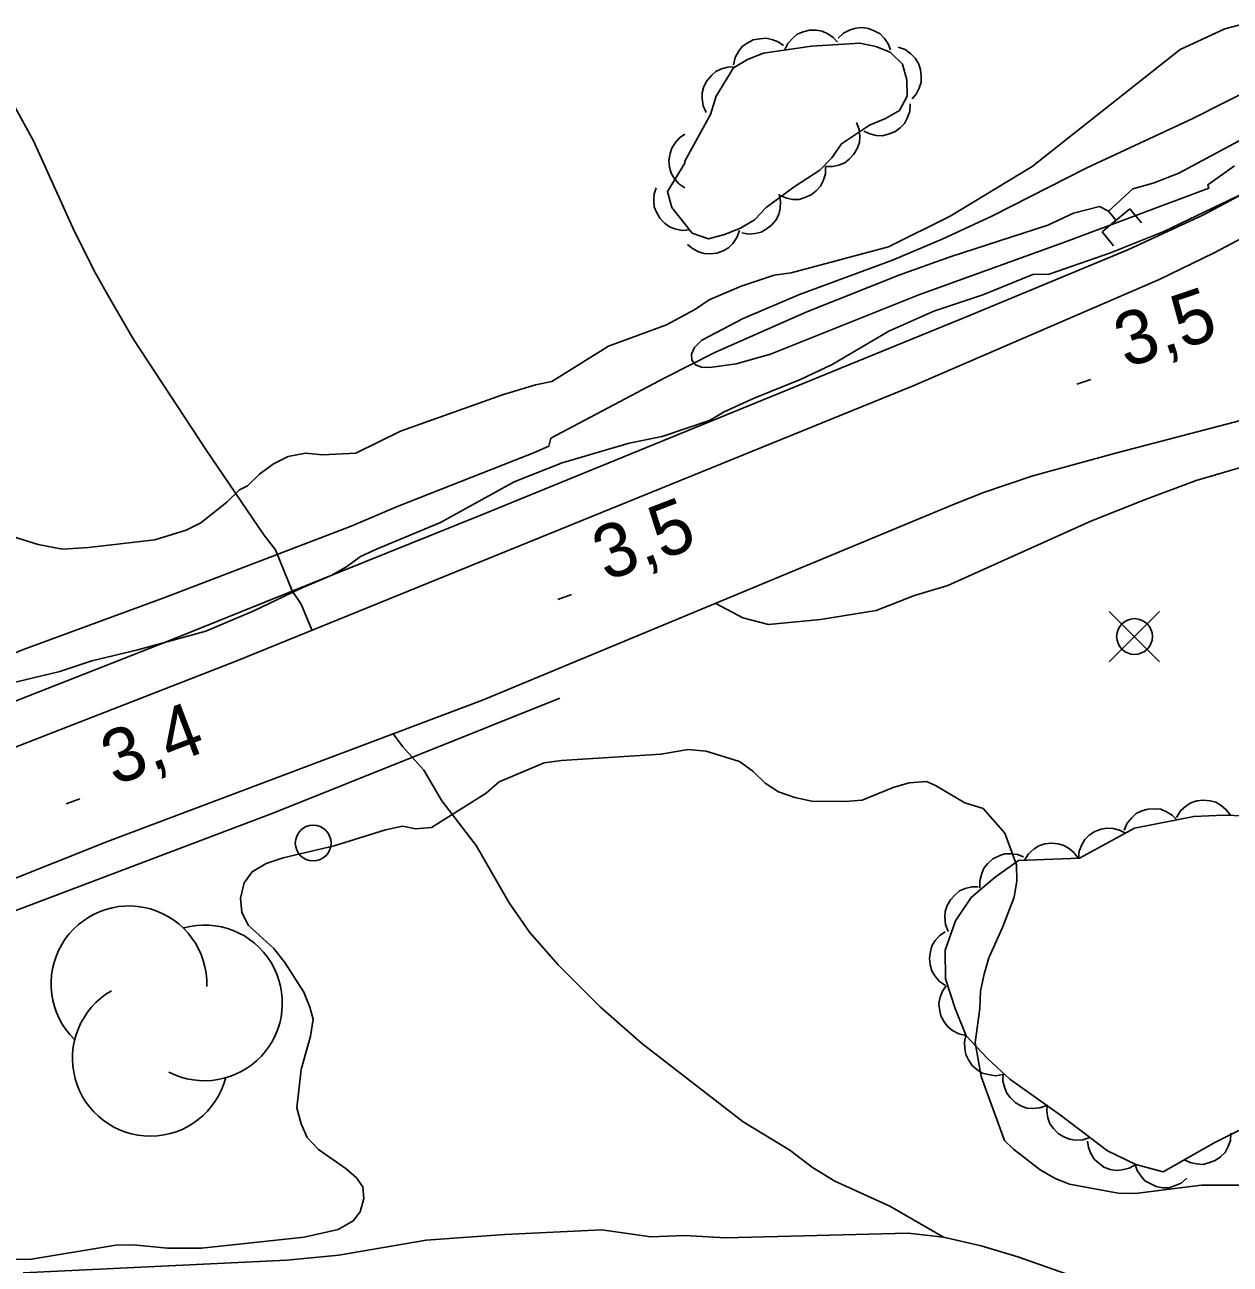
# Model space of a CAD drawing. Extents: x 336540 to 340074, y 5572036 to 5573747.
# Drawn here: x 338457.2 to 338524.7, y 5572513 to 5572582.4 of the extents above; entities that cross this region are included whole.
import ezdxf

# ---------------------------------------------------------------- set-up
doc = ezdxf.new("R2010")
doc.units = 0
for name, color, linetype in [('Niveau 2', 7, 'Continuous'), ('Niveau 21', 7, 'Continuous'), ('Niveau 22', 7, 'Continuous'), ('Niveau 26', 7, 'Continuous'), ('Niveau 3', 7, 'Continuous'), ('Niveau 36', 7, 'Continuous'), ('Niveau 4', 7, 'Continuous'), ('Niveau 44', 7, 'Continuous')]:
    doc.layers.add(name, color=color, linetype=linetype)

msp = doc.modelspace()

# ---------------------------------------------------------------- linework, layer by layer
at = {"layer": 'Niveau 2'}
for points in [[(338509.05, 5572571.7), (338513.64, 5572574.48), (338521.92, 5572581.02), (338524.42, 5572582.18), (338529.09, 5572583.41), (338530.24, 5572584.15), (338531.66, 5572586.1), (338531.72, 5572588.47), (338532.66, 5572589.71), (338542.96, 5572593.79), (338554, 5572599.47), (338562.06, 5572607.23), (338565.64, 5572609.81), (338568.26, 5572612.01), (338569.79, 5572614.16), (338570.7, 5572615.84), (338570.88, 5572616.39), (338568.18, 5572620.03), (338566.22, 5572622.3), (338565.61, 5572623.96), (338565.48, 5572626.66), (338566.56, 5572628.77)], [(338528.13, 5572579.95), (338522.63, 5572577.16), (338516.7, 5572574.4), (338511.38, 5572571.69), (338508.6, 5572570.42), (338505.82, 5572569.24), (338500.61, 5572567.32), (338497.45, 5572565.98), (338495.14, 5572564.76), (338494.74, 5572564.35), (338494.57, 5572563.97), (338494.58, 5572563.64), (338494.78, 5572563.37), (338495.12, 5572563.25), (338495.6, 5572563.22), (338497.06, 5572563.43), (338498.98, 5572563.98), (338507.29, 5572567.3), (338515.5, 5572570.26), (338523.53, 5572573.27), (338523.46, 5572573.46), (338524.96, 5572574.51)], [(338526.03, 5572573.24), (338521, 5572570.84), (338518.01, 5572569.64), (338514.58, 5572568.45), (338513.68, 5572568.43), (338510.88, 5572567.3), (338508.13, 5572566.39), (338505.62, 5572565.27), (338502.44, 5572563.4), (338500.71, 5572562.58), (338498.08, 5572561.51), (338496.4, 5572560.74), (338495.57, 5572560.27), (338492.93, 5572559.37), (338491.08, 5572559), (338487.33, 5572557.9), (338484.64, 5572556.83), (338480.51, 5572554.55), (338476.94, 5572553.07), (338476.04, 5572552.65), (338475.26, 5572552.07), (338474.43, 5572551.61), (338472.64, 5572550.84), (338470.07, 5572549.6), (338467.38, 5572548.47), (338463.57, 5572547.43), (338460.99, 5572546.82), (338459.2, 5572546.21), (338456.34, 5572545.53)], [(338455.28, 5572554.16), (338458, 5572553.32), (338459.36, 5572553.07), (338460.82, 5572553.16), (338464.53, 5572553.58), (338466.27, 5572554.12), (338467.1, 5572554.53), (338468.55, 5572555.69), (338469.27, 5572556.38), (338469.71, 5572556.61), (338470.38, 5572557.25), (338471.16, 5572557.83), (338471.99, 5572558.24), (338472.95, 5572558.43), (338473.91, 5572558.34), (338475.77, 5572558.43), (338478.28, 5572559.67), (338483.99, 5572561.7), (338485.84, 5572562.25), (338486.74, 5572562.44), (338489.91, 5572564.42), (338493.16, 5572565.62), (338494.78, 5572566.49), (338495.56, 5572567.02), (338497.35, 5572567.79), (338499.19, 5572568.39), (338500.15, 5572568.52), (338505.59, 5572569.99), (338509.05, 5572571.7)], [(338495.93, 5572550.02), (338497.44, 5572549.22), (338498.87, 5572548.84), (338501.78, 5572549.12), (338504.9, 5572549.63), (338507.04, 5572550.46), (338508.92, 5572551.03), (338516.91, 5572554.62), (338519.93, 5572555.83), (338522.81, 5572556.91), (338527.28, 5572558.21), (338529.23, 5572558.88), (338531.96, 5572559.59), (338535.53, 5572560.37), (338537.66, 5572561), (338543.66, 5572562.35), (338547.06, 5572563.04), (338560.74, 5572565.44), (338564.06, 5572566.27), (338566.2, 5572566.88), (338569.2, 5572568.05), (338571.06, 5572568.95), (338572.58, 5572570.04), (338573.06, 5572570.54)], [(338510.74, 5572528.32), (338510.95, 5572529.28), (338511.21, 5572530.18), (338511.97, 5572531.88), (338512.62, 5572533.59), (338512.77, 5572534.49), (338512.76, 5572535.39), (338512.1, 5572537.17), (338510.89, 5572538.55), (338509.87, 5572538.86), (338508.22, 5572539.84), (338507.71, 5572540.05), (338506.75, 5572539.98), (338505.86, 5572539.73), (338504.12, 5572539.02), (338503.16, 5572538.94), (338501.3, 5572538.96), (338500.34, 5572539.16), (338499.43, 5572539.48), (338498.69, 5572539.97), (338498, 5572540.63), (338497.26, 5572541.17), (338495.39, 5572541.75), (338494.37, 5572541.84), (338492.85, 5572541.58), (338487.28, 5572541.23), (338486.32, 5572541.1), (338483.8, 5572540.03), (338483.08, 5572539.4), (338480.02, 5572537.48), (338479.12, 5572537.4), (338478.38, 5572537.55), (338477.43, 5572537.36), (338474.57, 5572536.46), (338471.7, 5572535.78), (338470.75, 5572535.47), (338469.97, 5572535.01), (338469.53, 5572534.38), (338469.32, 5572533.53), (338469.39, 5572532.75), (338469.74, 5572532.02), (338471.18, 5572530.71), (338471.81, 5572529.93), (338472.86, 5572528.27), (338473.21, 5572527.43), (338473.39, 5572526.76), (338473.24, 5572525.81), (338472.71, 5572523.94), (338472.47, 5572521.8), (338472.71, 5572520.9), (338473.06, 5572520.13), (338473.69, 5572519.46), (338475.24, 5572518.38), (338475.81, 5572517.88), (338476.16, 5572517.38), (338476.23, 5572516.71), (338476.01, 5572515.98), (338475.63, 5572515.46), (338474.79, 5572514.99), (338472.88, 5572514.56), (338467.14, 5572513.93), (338465.23, 5572513.94), (338463.31, 5572514.12), (338462.35, 5572514.1), (338457.63, 5572513.32), (338456.67, 5572513.3)], [(338525.87, 5572517.47), (338523.11, 5572517.46), (338519.4, 5572516.99), (338518.44, 5572517.02), (338515.73, 5572517.52), (338514.93, 5572517.84), (338514.08, 5572518.33), (338512.59, 5572519.48), (338512.08, 5572519.97), (338510.77, 5572523.54), (338510.45, 5572525.44), (338510.7, 5572527.36), (338510.74, 5572528.32)]]:
    msp.add_lwpolyline(points, dxfattribs=at)
at = {"layer": 'Niveau 21'}
for points in [[(338482.86, 5572555), (338509.99, 5572566.08), (338518.98, 5572569.82), (338523.18, 5572571.76), (338526.38, 5572573.46), (338528.94, 5572574.93), (338533.68, 5572577.84), (338544.79, 5572585.07), (338550.8, 5572589.31), (338555.06, 5572592.58), (338562.05, 5572598.22), (338570.91, 5572605.62), (338589.58, 5572621.67), (338605.73, 5572635.95), (338616.71, 5572645.98), (338625.48, 5572654.3), (338638.92, 5572667.27), (338645.42, 5572673.76), (338651.8, 5572680.44), (338660.69, 5572690.23), (338679.17, 5572711.43), (338689.09, 5572723.08)], [(338616.07, 5572641.77), (338598.71, 5572626.12), (338590.68, 5572619.05), (338579.65, 5572609.51), (338566.69, 5572598.74), (338563.3, 5572596), (338557.56, 5572591.55), (338550.31, 5572586.13), (338545.09, 5572582.42), (338537.75, 5572577.62), (338533.78, 5572575.19), (338528.23, 5572571.98), (338523.83, 5572569.65), (338520.7, 5572568.13), (338506.98, 5572562.21), (338469.12, 5572546.81), (338452.25, 5572540.24)], [(338446.46, 5572530.56), (338461.87, 5572536.7), (338482.86, 5572544.61), (338509.36, 5572555.62), (338510.96, 5572556.25), (338513.67, 5572557.16), (338518.38, 5572558.46), (338535.22, 5572562.85), (338541.43, 5572564.1), (338563.86, 5572568.26), (338566.28, 5572568.78), (338573.47, 5572570.64), (338576.42, 5572571.31), (338587.4, 5572573.43), (338606.78, 5572576.95), (338617.21, 5572578.72), (338627.89, 5572580.29), (338643.14, 5572582.97), (338667.2, 5572587.48), (338673.06, 5572588.84), (338685.17, 5572592.07), (338701.15, 5572597.11)], [(338433.23, 5572535.64), (338440.69, 5572538.14), (338443.55, 5572539.18), (338452.76, 5572543), (338465.3, 5572547.93), (338482.86, 5572555)], [(338487.19, 5572544.72), (338471.19, 5572538.31), (338446.03, 5572528.79), (338418.41, 5572518.17)]]:
    msp.add_lwpolyline(points, dxfattribs=at)
at = {"layer": 'Niveau 22'}
for points in [[(338438.08, 5572607.6), (338439.68, 5572606.29), (338441.38, 5572604.38), (338443.46, 5572601.01), (338446.93, 5572595.1), (338450.41, 5572588.83), (338452.43, 5572585.36), (338454.47, 5572581.47), (338456.39, 5572578.36), (338457.74, 5572575.91), (338459.94, 5572571.05), (338461.13, 5572568.64), (338461.88, 5572567.31), (338463.31, 5572564.84), (338467.42, 5572558.59), (338470.62, 5572553.87), (338471.27, 5572553.03), (338472.21, 5572550.72), (338472.72, 5572549.98), (338473.31, 5572548.54)], [(338477.87, 5572542.73), (338478.41, 5572542), (338479.59, 5572540.7), (338480.59, 5572538.97), (338482.51, 5572536.47), (338484.36, 5572533.26), (338485.49, 5572531.62), (338487.11, 5572529.8), (338489.46, 5572527.44), (338491.76, 5572525.41), (338497.45, 5572521), (338500.07, 5572519.43), (338501.33, 5572518.45), (338502.59, 5572517.69), (338505.66, 5572516.29), (338508.68, 5572514.55)], [(338515.8, 5572512.4), (338512.84, 5572513.45), (338510.77, 5572514.06), (338508.68, 5572514.55), (338506.7, 5572514.78), (338496.46, 5572514.52), (338494.2, 5572514.64), (338492.29, 5572514.57), (338489.54, 5572514.97), (338484.11, 5572514.71), (338479.72, 5572514.39), (338474.83, 5572513.55), (338471.91, 5572513.27), (338457.16, 5572512.56)]]:
    msp.add_lwpolyline(points, dxfattribs=at)
at = {"layer": 'Niveau 26'}
for p, q in [((338517.55, 5572570.82), (338519.11, 5572572.1)), ((338519.11, 5572572.1), (338519.75, 5572571.33)), ((338517.55, 5572570.82), (338518.19, 5572570.04))]:
    msp.add_line(p, q, dxfattribs=at)
at = {"layer": 'Niveau 3'}
for p, q in [((338516.14, 5572562.3), (338516.91, 5572562.56)), ((338487.09, 5572550.24), (338487.85, 5572550.52)), ((338459.57, 5572538.8), (338460.33, 5572539.08))]:
    msp.add_line(p, q, dxfattribs=at)
at = {"layer": 'Niveau 36'}
for p, q in [((338520.77, 5572546.75), (338517.95, 5572549.57)), ((338517.95, 5572546.75), (338520.77, 5572549.57))]:
    msp.add_line(p, q, dxfattribs=at)
for centre in [(338519.364, 5572548.171), (338473.389, 5572536.611)]:
    msp.add_circle(centre, 1, dxfattribs=at)
at = {"layer": 'Niveau 4'}
for points in [[(338592.96, 5572629.23), (338590.42, 5572626.97), (338579.64, 5572617.66), (338577.19, 5572616.01), (338570.46, 5572610.31), (338565.79, 5572605.97), (338558.88, 5572600.09), (338554.13, 5572596.81), (338551.91, 5572595.17), (338549.68, 5572593.41), (338546.05, 5572590.21), (338543.78, 5572588.38), (338536.81, 5572583.36), (338528.87, 5572578.1), (338526.2, 5572576.43), (338521.85, 5572574.1), (338520.41, 5572573.54), (338519.26, 5572573.23), (338517.9, 5572571.98)], [(338433.49, 5572537.57), (338438.36, 5572539.37), (338441.08, 5572540.49), (338449.15, 5572544.08), (338453.56, 5572546.24), (338453.89, 5572546.26), (338455.27, 5572546.67), (338457.11, 5572547.42), (338465.09, 5572550.36), (338475.51, 5572554.34), (338478.15, 5572555.47), (338485.78, 5572558.47), (338486.57, 5572558.83), (338486.69, 5572559.27), (338493.08, 5572562.65), (338495.9, 5572564.09), (338501.02, 5572566.35), (338506.22, 5572568.41), (338509.05, 5572569.42), (338514.51, 5572571.19), (338515.94, 5572571.87), (338517.41, 5572572.24), (338517.9, 5572571.98), (338518.33, 5572571.46)]]:
    msp.add_lwpolyline(points, dxfattribs=at)
at = {"layer": 'Niveau 44'}
for points in [[(338496.91, 5572580.16), (338497, 5572580.57), (338497.2, 5572580.92), (338497.41, 5572581.19), (338497.69, 5572581.39), (338498.02, 5572581.56), (338498.4, 5572581.63), (338498.72, 5572581.67), (338499.07, 5572581.59), (338499.41, 5572581.45), (338499.71, 5572581.25)], [(338499.77, 5572580.99), (338499.95, 5572581.37), (338500.23, 5572581.67), (338500.48, 5572581.88), (338500.81, 5572582.02), (338501.17, 5572582.11), (338501.55, 5572582.1), (338501.87, 5572582.06), (338502.19, 5572581.91), (338502.5, 5572581.7), (338502.74, 5572581.44)], [(338502.78, 5572581.66), (338503.08, 5572581.95), (338503.45, 5572582.13), (338503.76, 5572582.23), (338504.11, 5572582.25), (338504.48, 5572582.2), (338504.83, 5572582.05), (338505.12, 5572581.9), (338505.37, 5572581.65), (338505.58, 5572581.34), (338505.71, 5572581.01)], [(338495.62, 5572577.39), (338495.94, 5572578.41), (338496.92, 5572580), (338497.7, 5572580.47), (338498.6, 5572580.82), (338501.29, 5572581.22), (338503.99, 5572581.39), (338504.89, 5572581.19), (338505.69, 5572580.87), (338506.38, 5572580.21), (338506.62, 5572579.32), (338506.63, 5572578.42), (338506.2, 5572577.62), (338505.42, 5572577.16), (338504.52, 5572576.8), (338502.97, 5572575.75), (338502.42, 5572574.96), (338501.75, 5572574.27), (338500.31, 5572573.34), (338498.75, 5572572.18), (338498.09, 5572571.49), (338497.31, 5572571.03), (338496.42, 5572570.67), (338495.52, 5572570.43), (338494.61, 5572570.74), (338493.46, 5572572.18), (338493.22, 5572573.07), (338494.2, 5572574.66), (338494.2, 5572574.78), (338495.62, 5572577.39)], [(338506.13, 5572581.15), (338506.52, 5572581.02), (338506.85, 5572580.78), (338507.09, 5572580.55), (338507.27, 5572580.25), (338507.39, 5572579.9), (338507.43, 5572579.52), (338507.43, 5572579.19), (338507.31, 5572578.86), (338507.14, 5572578.53), (338506.91, 5572578.26)], [(338495.38, 5572577.5), (338495.21, 5572577.88), (338495.16, 5572578.28), (338495.16, 5572578.61), (338495.26, 5572578.95), (338495.42, 5572579.28), (338495.68, 5572579.57), (338495.92, 5572579.79), (338496.24, 5572579.94), (338496.59, 5572580.04), (338496.95, 5572580.05)], [(338506.81, 5572577.98), (338506.78, 5572577.56), (338506.64, 5572577.18), (338506.49, 5572576.89), (338506.24, 5572576.64), (338505.94, 5572576.42), (338505.58, 5572576.29), (338505.26, 5572576.2), (338504.91, 5572576.22), (338504.55, 5572576.3), (338504.22, 5572576.45)], [(338503.8, 5572576.94), (338503.95, 5572576.55), (338503.98, 5572576.15), (338503.96, 5572575.82), (338503.84, 5572575.49), (338503.66, 5572575.17), (338503.39, 5572574.89), (338503.14, 5572574.69), (338502.81, 5572574.56), (338502.45, 5572574.48), (338502.09, 5572574.48)], [(338494.2, 5572573.28), (338493.85, 5572573.51), (338493.6, 5572573.83), (338493.43, 5572574.11), (338493.34, 5572574.45), (338493.3, 5572574.82), (338493.37, 5572575.2), (338493.46, 5572575.51), (338493.65, 5572575.8), (338493.9, 5572576.08), (338494.2, 5572576.28)], [(338502.07, 5572574.48), (338502.06, 5572574.06), (338501.93, 5572573.67), (338501.79, 5572573.37), (338501.55, 5572573.11), (338501.26, 5572572.89), (338500.91, 5572572.74), (338500.6, 5572572.64), (338500.24, 5572572.64), (338499.88, 5572572.71), (338499.55, 5572572.85)], [(338494.45, 5572570.94), (338494.04, 5572570.9), (338493.64, 5572570.99), (338493.33, 5572571.1), (338493.05, 5572571.31), (338492.79, 5572571.58), (338492.61, 5572571.92), (338492.48, 5572572.22), (338492.45, 5572572.57), (338492.47, 5572572.94), (338492.58, 5572573.28)], [(338499.47, 5572572.93), (338499.55, 5572572.52), (338499.52, 5572572.12), (338499.45, 5572571.79), (338499.28, 5572571.48), (338499.05, 5572571.2), (338498.74, 5572570.97), (338498.46, 5572570.8), (338498.12, 5572570.72), (338497.75, 5572570.7), (338497.39, 5572570.76)], [(338497.25, 5572570.89), (338497.11, 5572570.5), (338496.87, 5572570.17), (338496.64, 5572569.93), (338496.34, 5572569.75), (338495.99, 5572569.63), (338495.61, 5572569.59), (338495.28, 5572569.6), (338494.95, 5572569.71), (338494.62, 5572569.88), (338494.35, 5572570.12)], [(338521.72, 5572538.05), (338521.93, 5572538.41), (338522.24, 5572538.68), (338522.51, 5572538.87), (338522.85, 5572538.97), (338523.21, 5572539.02), (338523.59, 5572538.98), (338523.91, 5572538.9), (338524.21, 5572538.72), (338524.5, 5572538.48), (338524.71, 5572538.2)], [(338519.43, 5572518.62), (338517.86, 5572519.38), (338515.22, 5572521.39), (338512.39, 5572523.4), (338511.14, 5572524.56), (338509.94, 5572525.83), (338509.33, 5572527.35), (338508.79, 5572529.02), (338508.77, 5572530.61), (338509.34, 5572532.26), (338510.22, 5572533.57), (338511.56, 5572534.7), (338512.86, 5572535.64), (338516.29, 5572535.77), (338519.37, 5572537.45), (338522.68, 5572538.1), (338524.37, 5572538.18), (338526.12, 5572538.11)], [(338518.79, 5572537.34), (338518.95, 5572537.72), (338519.21, 5572538.03), (338519.46, 5572538.26), (338519.77, 5572538.41), (338520.13, 5572538.51), (338520.51, 5572538.52), (338520.84, 5572538.5), (338521.16, 5572538.36), (338521.48, 5572538.17), (338521.73, 5572537.91)], [(338516.22, 5572535.73), (338516.26, 5572536.15), (338516.41, 5572536.52), (338516.58, 5572536.81), (338516.83, 5572537.05), (338517.14, 5572537.25), (338517.5, 5572537.38), (338517.82, 5572537.45), (338518.17, 5572537.42), (338518.53, 5572537.33), (338518.85, 5572537.17)], [(338513.21, 5572535.65), (338513.43, 5572536.01), (338513.74, 5572536.28), (338514.01, 5572536.46), (338514.35, 5572536.56), (338514.71, 5572536.61), (338515.09, 5572536.56), (338515.41, 5572536.48), (338515.71, 5572536.3), (338515.99, 5572536.06), (338516.21, 5572535.77)], [(338510.71, 5572534.09), (338510.7, 5572534.5), (338510.81, 5572534.9), (338510.93, 5572535.2), (338511.16, 5572535.47), (338511.44, 5572535.72), (338511.78, 5572535.89), (338512.09, 5572536), (338512.44, 5572536.01), (338512.81, 5572535.97), (338513.14, 5572535.85)], [(338508.94, 5572531.67), (338508.78, 5572532.05), (338508.75, 5572532.46), (338508.76, 5572532.79), (338508.88, 5572533.12), (338509.06, 5572533.44), (338509.32, 5572533.72), (338509.57, 5572533.93), (338509.89, 5572534.07), (338510.25, 5572534.16), (338510.61, 5572534.16)], [(338508.79, 5572528.64), (338508.45, 5572528.87), (338508.19, 5572529.18), (338508.01, 5572529.46), (338507.92, 5572529.8), (338507.88, 5572530.17), (338507.94, 5572530.55), (338508.02, 5572530.86), (338508.21, 5572531.16), (338508.46, 5572531.43), (338508.76, 5572531.64)], [(338509.93, 5572525.84), (338509.53, 5572525.93), (338509.17, 5572526.13), (338508.91, 5572526.33), (338508.7, 5572526.61), (338508.53, 5572526.94), (338508.45, 5572527.31), (338508.41, 5572527.64), (338508.48, 5572527.98), (338508.62, 5572528.33), (338508.82, 5572528.63)], [(338511.99, 5572523.66), (338511.58, 5572523.59), (338511.18, 5572523.65), (338510.86, 5572523.73), (338510.56, 5572523.92), (338510.28, 5572524.16), (338510.07, 5572524.48), (338509.92, 5572524.77), (338509.86, 5572525.12), (338509.85, 5572525.49), (338509.93, 5572525.84)], [(338514.46, 5572521.93), (338514.06, 5572521.79), (338513.66, 5572521.76), (338513.33, 5572521.78), (338513, 5572521.91), (338512.68, 5572522.09), (338512.41, 5572522.37), (338512.21, 5572522.62), (338512.08, 5572522.95), (338512, 5572523.31), (338512.01, 5572523.67)], [(338516.86, 5572520.14), (338516.47, 5572520.01), (338516.06, 5572519.99), (338515.73, 5572520.03), (338515.41, 5572520.16), (338515.09, 5572520.36), (338514.83, 5572520.64), (338514.63, 5572520.9), (338514.52, 5572521.23), (338514.45, 5572521.6), (338514.47, 5572521.96)], [(338527.04, 5572521.44), (338523.85, 5572519.86), (338520.97, 5572518.21), (338519.43, 5572518.62)], [(338519.43, 5572518.62), (338519.07, 5572518.41), (338518.67, 5572518.32), (338518.34, 5572518.29), (338518, 5572518.35), (338517.65, 5572518.48), (338517.34, 5572518.71), (338517.1, 5572518.92), (338516.92, 5572519.23), (338516.78, 5572519.57), (338516.73, 5572519.93)], [(338524.76, 5572520.38), (338524.73, 5572519.97), (338524.59, 5572519.59), (338524.43, 5572519.3), (338524.18, 5572519.05), (338523.87, 5572518.84), (338523.51, 5572518.71), (338523.2, 5572518.63), (338522.84, 5572518.65), (338522.48, 5572518.73), (338522.16, 5572518.89)], [(338522.3, 5572517.86), (338521.98, 5572517.58), (338521.61, 5572517.42), (338521.29, 5572517.32), (338520.94, 5572517.32), (338520.58, 5572517.39), (338520.23, 5572517.55), (338519.95, 5572517.71), (338519.71, 5572517.98), (338519.52, 5572518.29), (338519.4, 5572518.63)]]:
    msp.add_lwpolyline(points, dxfattribs=at)
for centre, start, end in [((338463.077, 5572528.733), 358.09951, 225.55659), ((338467.303, 5572527.666), 242.7672, 105.45156), ((338464.272, 5572524.565), 119.9457, 345.63429)]:
    msp.add_arc(centre, 4.359, start, end, dxfattribs=at)

# ---------------------------------------------------------------- texts
at = {"layer": 'Niveau 3'}
for s, height, rotation, p in [('3,5    ', 2.9999, 18.65702, (338518.89, 5572563.18)), ('3,5    ', 3, 21.10876, (338489.8, 5572551.24)), ('3,4    ', 2.9999, 20.91962, (338462.28, 5572539.8))]:
    msp.add_text(s, height=height, rotation=rotation, dxfattribs=at).set_placement(p)

doc.saveas('drawing.dxf')
